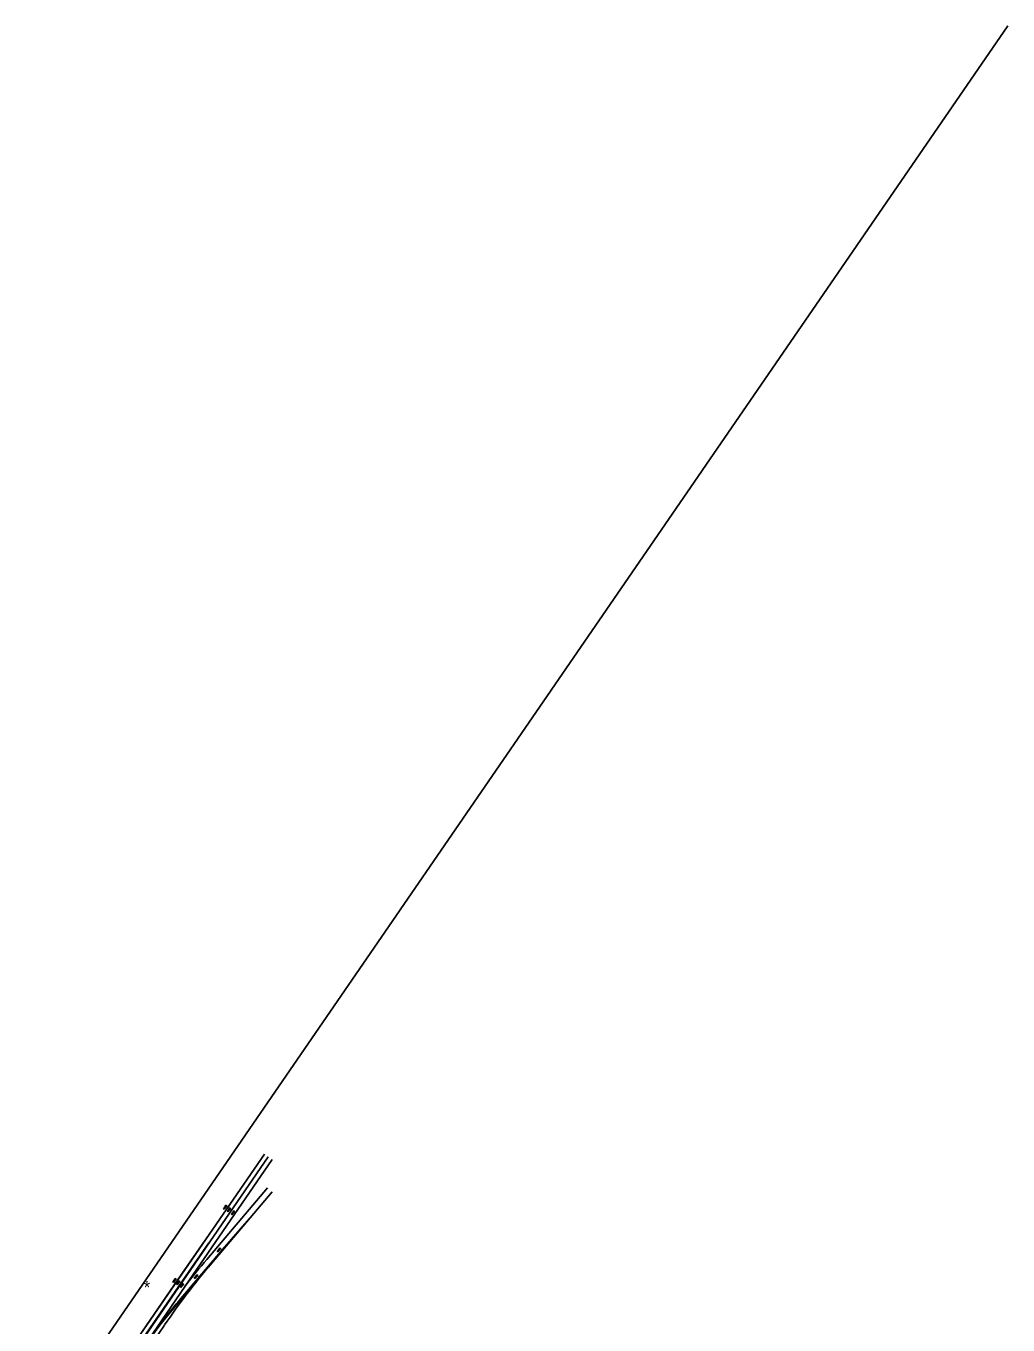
# Model space of a CAD drawing. Extents: x 659657 to 668193, y 633084 to 648639.
# Drawn here: x 663384 to 665782, y 645467 to 648639 of the extents above; entities that cross this region are included whole.
import ezdxf

# ---------------------------------------------------------------- set-up
doc = ezdxf.new("R2010")
doc.units = 0
for name, color, linetype in [('R_Border Prem', 7, 'Continuous'), ('R_MOT_Stage 1B', 7, 'Continuous'), ('R_MOT_Stage 1B_Striping', 7, 'Continuous'), ('R_MOT_Stage 1C_Striping_PPM', 7, 'Continuous'), ('R_MOT_Stage 2_Striping_PPM', 7, 'Continuous'), ('R_MOT_Stage 3_Striping_PPM', 7, 'Continuous'), ('R_MOT_Stage 4_Striping_PPM', 7, 'Continuous'), ('R_MOT_Stage 5_Striping_PPM', 7, 'Continuous'), ('T_Notes', 7, 'Continuous'), ('T_SIGNAL CONTROL CABINET', 7, 'Continuous')]:
    doc.layers.add(name, color=color, linetype=linetype)

msp = doc.modelspace()

# ---------------------------------------------------------------- linework, layer by layer
at = {"layer": 'R_Border Prem'}
msp.add_line((663383.9, 645151.8), (665781.8, 648639.5), dxfattribs=at)
at = {"layer": 'R_MOT_Stage 1B'}
for p, q in [((663757.6, 645526.9), (663863.4, 645652)), ((663759.1, 645525.6), (663864.9, 645650.7)), ((663863.4, 645652), (663864.9, 645650.7))]:
    msp.add_line(p, q, dxfattribs=at)
for radius in [1904.4, 1902.4]:
    msp.add_arc((665211.7, 644297.2), radius, 139.7805, 145.4889, dxfattribs=at)
at = {"layer": 'R_MOT_Stage 1B_Striping'}
for p, q in [((663863.4, 645652), (663929.3, 645727.2)), ((663764.1, 645591.9), (663821.2, 645674)), ((663773.2, 645585.7), (663830.7, 645667.5)), ((663757.6, 645526.9), (663863.4, 645652)), ((663436.6, 645115.6), (663764.1, 645591.9)), ((663445.7, 645109.3), (663773.2, 645585.7))]:
    msp.add_line(p, q, dxfattribs=at)
msp.add_arc((665211.7, 644297.2), 1904.4, 139.7805, 145.4889, dxfattribs=at)
at = {"layer": 'R_MOT_Stage 1C_Striping_PPM'}
for p, q in [((663437, 645115.3), (663966, 645884.7)), ((663446.5, 645108.8), (663975.5, 645878.1)), ((663772.9, 645562.3), (663985.4, 645871.3)), ((663825.6, 645627.4), (663973.3, 645802.2)), ((663837, 645617.8), (663984.8, 645792.5)), ((663456.4, 645102), (663772.9, 645562.3))]:
    msp.add_line(p, q, dxfattribs=at)
for radius, end in [(1917.4, 142.2833), (1902.4, 145.4889)]:
    msp.add_arc((665289.6, 644389.4), radius, 139.7805, end, dxfattribs=at)
at = {"layer": 'R_MOT_Stage 2_Striping_PPM'}
for p, q in [((663966, 645884.7), (663437, 645115.3)), ((663446.5, 645108.8), (663975.5, 645878.1)), ((663772.9, 645562.3), (663985.4, 645871.3)), ((663825.6, 645627.4), (663973.3, 645802.2)), ((663837, 645617.8), (663984.8, 645792.5)), ((663456.4, 645102), (663772.9, 645562.3))]:
    msp.add_line(p, q, dxfattribs=at)
for radius, end in [(1917.4, 142.2833), (1902.4, 145.4889)]:
    msp.add_arc((665289.6, 644389.4), radius, 139.7805, end, dxfattribs=at)
at = {"layer": 'R_MOT_Stage 3_Striping_PPM'}
for p, q in [((663966, 645884.7), (663437, 645115.3)), ((663446.5, 645108.8), (663975.5, 645878.1)), ((663772.9, 645562.3), (663985.4, 645871.3)), ((663825.6, 645627.4), (663973.3, 645802.2)), ((663837, 645617.8), (663984.8, 645792.5)), ((663456.4, 645102), (663772.9, 645562.3))]:
    msp.add_line(p, q, dxfattribs=at)
for radius, end in [(1917.4, 142.2833), (1902.4, 145.4889)]:
    msp.add_arc((665289.6, 644389.4), radius, 139.7805, end, dxfattribs=at)
at = {"layer": 'R_MOT_Stage 4_Striping_PPM'}
for p, q in [((663966, 645884.7), (663437, 645115.3)), ((663446.5, 645108.8), (663975.5, 645878.1)), ((663772.9, 645562.3), (663985.4, 645871.3)), ((663825.6, 645627.4), (663973.3, 645802.2)), ((663837, 645617.8), (663984.8, 645792.5)), ((663456.4, 645102), (663772.9, 645562.3)), ((663466.3, 645095.2), (663722.1, 645467.2))]:
    msp.add_line(p, q, dxfattribs=at)
for radius, end in [(1917.4, 142.2833), (1902.4, 145.4889)]:
    msp.add_arc((665289.6, 644389.4), radius, 139.7805, end, dxfattribs=at)
at = {"layer": 'R_MOT_Stage 5_Striping_PPM'}
for p, q in [((663966, 645884.7), (663437, 645115.3)), ((663446.5, 645108.8), (663975.5, 645878.1)), ((663772.9, 645562.3), (663985.4, 645871.3)), ((663825.6, 645627.4), (663973.3, 645802.2)), ((663837, 645617.8), (663984.8, 645792.5)), ((663456.4, 645102), (663772.9, 645562.3)), ((663466.3, 645095.2), (663722.1, 645467.2))]:
    msp.add_line(p, q, dxfattribs=at)
for radius, end in [(1917.4, 142.2833), (1902.4, 145.4889)]:
    msp.add_arc((665289.6, 644389.4), radius, 139.7805, end, dxfattribs=at)
at = {"layer": 'T_SIGNAL CONTROL CABINET'}
for p, q in [((663870.9, 645757.7), (663866.2, 645750.9)), ((663866.2, 645750.9), (663867.6, 645749.9)), ((663872.3, 645756.7), (663867.6, 645749.9)), ((663869.7, 645758.5), (663873.2, 645759.6)), ((663869.7, 645758.5), (663870.9, 645757.7)), ((663872.3, 645756.7), (663873.4, 645755.9)), ((663873.2, 645759.6), (663873.4, 645755.9)), ((663880.3, 645751.2), (663875.7, 645744.3)), ((663881.7, 645750.2), (663877.1, 645743.4)), ((663879.2, 645752), (663882.7, 645753.1)), ((663879.2, 645752), (663880.3, 645751.2)), ((663881.7, 645750.2), (663882.9, 645749.4)), ((663882.7, 645753.1), (663882.9, 645749.4)), ((663875.7, 645744.3), (663877.1, 645743.4)), ((663890.2, 645744.4), (663885.6, 645737.6)), ((663885.6, 645737.6), (663886.9, 645736.6)), ((663891.6, 645743.4), (663886.9, 645736.6)), ((663889.1, 645745.2), (663892.6, 645746.3)), ((663889.1, 645745.2), (663890.2, 645744.4)), ((663891.6, 645743.4), (663892.8, 645742.6)), ((663892.6, 645746.3), (663892.8, 645742.6)), ((663856.2, 645653.4), (663850.9, 645647.1)), ((663855.1, 645654.3), (663858.8, 645655.1)), ((663855.1, 645654.3), (663856.2, 645653.4)), ((663858.8, 645655.1), (663858.6, 645651.4)), ((663850.9, 645647.1), (663852.2, 645646)), ((663857.5, 645652.3), (663852.2, 645646)), ((663857.5, 645652.3), (663858.6, 645651.4)), ((663799.2, 645588.9), (663802.8, 645589.7)), ((663802.8, 645589.7), (663802.6, 645586)), ((663747.5, 645579), (663742.8, 645572.1)), ((663742.8, 645572.1), (663744.2, 645571.2)), ((663748.9, 645578), (663744.2, 645571.2)), ((663746.4, 645579.8), (663749.9, 645580.9)), ((663746.4, 645579.8), (663747.5, 645579)), ((663748.9, 645578), (663750.1, 645577.2)), ((663749.9, 645580.9), (663750.1, 645577.2)), ((663756.6, 645572.7), (663751.9, 645565.9)), ((663751.9, 645565.9), (663753.3, 645565)), ((663758, 645571.8), (663753.3, 645565)), ((663755.4, 645573.5), (663758.9, 645574.7)), ((663755.4, 645573.5), (663756.6, 645572.7)), ((663758, 645571.8), (663759.1, 645571)), ((663758.9, 645574.7), (663759.1, 645571)), ((663765.6, 645566.5), (663761, 645559.7)), ((663761, 645559.7), (663762.3, 645558.7)), ((663767, 645565.5), (663762.3, 645558.7)), ((663764.5, 645567.3), (663768, 645568.4)), ((663764.5, 645567.3), (663765.6, 645566.5)), ((663767, 645565.5), (663768.2, 645564.7)), ((663768, 645568.4), (663768.2, 645564.7)), ((663800.3, 645588), (663794.9, 645581.7)), ((663794.9, 645581.7), (663796.2, 645580.6)), ((663801.6, 645586.9), (663796.2, 645580.6)), ((663799.2, 645588.9), (663800.3, 645588)), ((663801.6, 645586.9), (663802.6, 645586))]:
    msp.add_line(p, q, dxfattribs=at)

# ---------------------------------------------------------------- texts
at = {"layer": 'T_Notes'}
msp.add_text('*', height=30, dxfattribs=at).set_placement((663671.5, 645544.4))

doc.saveas('drawing.dxf')
